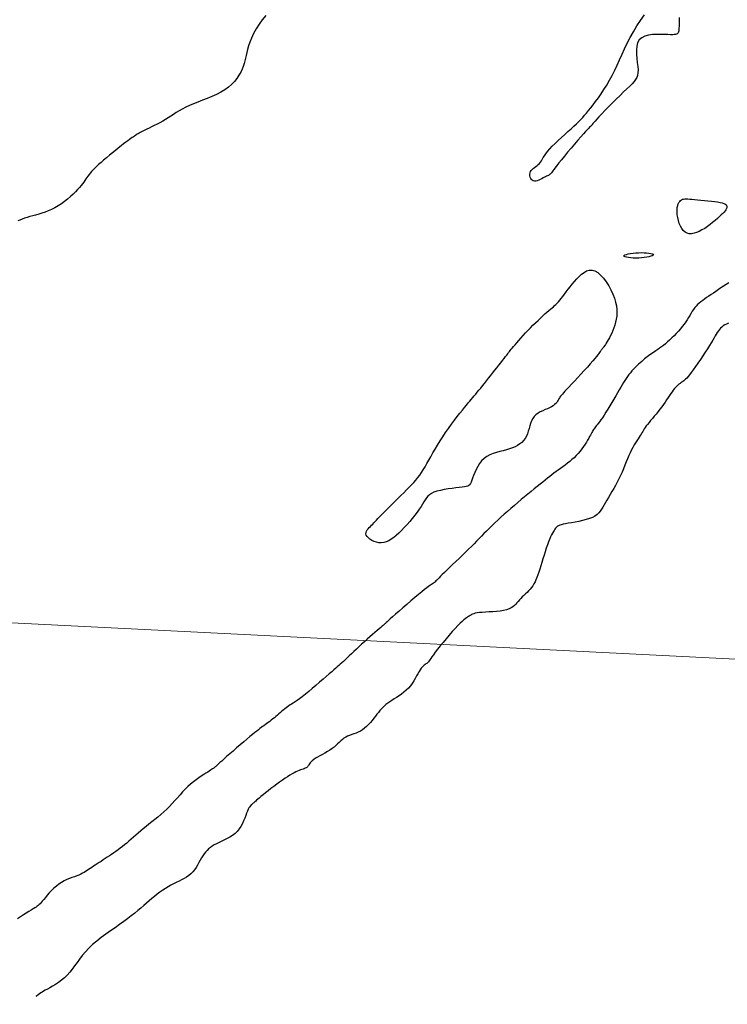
# Model space of a CAD drawing. Header units: millimetres. Extents: x 32690613 to 32693367, y 5343692 to 5344708.
# Tile 526 of 656: x 32692405 to 32692421, y 5344471 to 5344493. Entities that reach past the tile are written whole.
import ezdxf

# ---------------------------------------------------------------- set-up
doc = ezdxf.new("R2010")
doc.units = ezdxf.units.MM
doc.header["$LTSCALE"] = 20
doc.layers.get('0').update_dxf_attribs({"lineweight": 18})
doc.layers.get('Defpoints').update_dxf_attribs({"color": 11, "lineweight": 18})
for name, color, linetype in [('02-DGM_HL_492.50', 92, 'Continuous'), ('02-DGM_HL_493.00', 102, 'Continuous'), ('02-DGM_HL_493.50', 112, 'Continuous')]:
    doc.layers.add(name, color=color, linetype=linetype)

# ---------------------------------------------------------------- blocks, each defined once
blk = doc.blocks.new('A$C78070446')
blk.add_line((4469505.561, 5343027.116), (4470255.144, 5342959.865))

msp = doc.modelspace()

# ---------------------------------------------------------------- linework, layer by layer
at = {"layer": '02-DGM_HL_492.50', "elevation": 492.5, "flags": 128}
for points in [[(32692410.68, 5344493.44), (32692410.601, 5344493.345), (32692410.529, 5344493.244), (32692410.465, 5344493.14), (32692410.409, 5344493.037), (32692410.362, 5344492.937), (32692410.324, 5344492.844), (32692410.294, 5344492.76), (32692410.271, 5344492.683), (32692410.253, 5344492.614), (32692410.239, 5344492.549), (32692410.226, 5344492.487), (32692410.213, 5344492.427), (32692410.198, 5344492.367), (32692410.178, 5344492.304), (32692410.152, 5344492.24), (32692410.12, 5344492.172), (32692410.081, 5344492.104), (32692410.034, 5344492.035), (32692409.98, 5344491.967), (32692409.917, 5344491.901), (32692409.845, 5344491.838), (32692409.765, 5344491.78), (32692409.675, 5344491.726), (32692409.578, 5344491.676), (32692409.476, 5344491.63), (32692409.371, 5344491.587), (32692409.266, 5344491.546), (32692409.164, 5344491.506), (32692409.065, 5344491.467), (32692408.973, 5344491.428), (32692408.889, 5344491.389), (32692408.813, 5344491.349), (32692408.744, 5344491.308), (32692408.678, 5344491.268), (32692408.617, 5344491.228), (32692408.557, 5344491.189), (32692408.498, 5344491.15), (32692408.437, 5344491.113), (32692408.375, 5344491.077), (32692408.312, 5344491.042), (32692408.249, 5344491.01), (32692408.187, 5344490.978), (32692408.127, 5344490.949), (32692408.071, 5344490.923), (32692408.019, 5344490.898), (32692407.973, 5344490.876), (32692407.934, 5344490.857), (32692407.9, 5344490.84), (32692407.871, 5344490.824), (32692407.846, 5344490.81), (32692407.824, 5344490.797), (32692407.804, 5344490.785), (32692407.784, 5344490.772), (32692407.764, 5344490.759), (32692407.743, 5344490.745), (32692407.72, 5344490.73), (32692407.694, 5344490.712), (32692407.665, 5344490.692), (32692407.632, 5344490.668), (32692407.594, 5344490.64), (32692407.55, 5344490.608), (32692407.5, 5344490.569), (32692407.444, 5344490.525), (32692407.383, 5344490.477), (32692407.317, 5344490.424), (32692407.25, 5344490.369), (32692407.183, 5344490.314), (32692407.117, 5344490.258), (32692407.054, 5344490.205), (32692406.996, 5344490.154), (32692406.943, 5344490.107), (32692406.897, 5344490.063), (32692406.855, 5344490.023), (32692406.818, 5344489.985), (32692406.785, 5344489.95), (32692406.756, 5344489.916), (32692406.729, 5344489.883), (32692406.704, 5344489.85), (32692406.681, 5344489.818), (32692406.659, 5344489.785), (32692406.635, 5344489.752), (32692406.611, 5344489.716), (32692406.583, 5344489.679), (32692406.552, 5344489.639), (32692406.516, 5344489.596), (32692406.474, 5344489.549), (32692406.426, 5344489.499), (32692406.372, 5344489.445), (32692406.312, 5344489.391), (32692406.248, 5344489.335), (32692406.181, 5344489.281), (32692406.11, 5344489.229), (32692406.038, 5344489.181), (32692405.965, 5344489.138), (32692405.891, 5344489.1), (32692405.818, 5344489.068), (32692405.745, 5344489.041), (32692405.674, 5344489.017), (32692405.603, 5344488.996), (32692405.535, 5344488.977), (32692405.469, 5344488.958), (32692405.406, 5344488.941), (32692405.345, 5344488.922), (32692405.288, 5344488.904), (32692405.234, 5344488.885), (32692405.183, 5344488.866), (32692405.136, 5344488.848)], [(32692419.92, 5344493.395), (32692419.92, 5344493.32), (32692419.92, 5344493.254), (32692419.92, 5344493.2), (32692419.919, 5344493.157), (32692419.917, 5344493.123), (32692419.913, 5344493.098), (32692419.909, 5344493.079), (32692419.905, 5344493.065), (32692419.899, 5344493.054), (32692419.893, 5344493.046), (32692419.886, 5344493.038), (32692419.876, 5344493.031), (32692419.862, 5344493.024), (32692419.842, 5344493.019), (32692419.815, 5344493.015), (32692419.778, 5344493.012), (32692419.731, 5344493.012), (32692419.67, 5344493.013), (32692419.596, 5344493.016), (32692419.512, 5344493.018), (32692419.422, 5344493.018), (32692419.33, 5344493.013), (32692419.241, 5344493.001), (32692419.159, 5344492.979), (32692419.087, 5344492.945), (32692419.032, 5344492.896), (32692418.995, 5344492.832), (32692418.974, 5344492.755), (32692418.966, 5344492.668), (32692418.968, 5344492.575), (32692418.976, 5344492.481), (32692418.987, 5344492.388), (32692418.997, 5344492.301), (32692419.003, 5344492.223), (32692419.002, 5344492.157), (32692418.993, 5344492.101), (32692418.976, 5344492.052), (32692418.95, 5344492.006), (32692418.916, 5344491.962), (32692418.872, 5344491.915), (32692418.818, 5344491.863), (32692418.755, 5344491.803), (32692418.681, 5344491.733), (32692418.601, 5344491.654), (32692418.515, 5344491.57), (32692418.429, 5344491.484), (32692418.344, 5344491.399), (32692418.264, 5344491.317), (32692418.191, 5344491.242), (32692418.129, 5344491.176), (32692418.08, 5344491.123), (32692418.042, 5344491.081), (32692418.015, 5344491.048), (32692417.995, 5344491.024), (32692417.983, 5344491.006), (32692417.974, 5344490.993), (32692417.969, 5344490.985), (32692417.964, 5344490.978), (32692417.958, 5344490.972), (32692417.95, 5344490.965), (32692417.939, 5344490.955), (32692417.922, 5344490.941), (32692417.9, 5344490.919), (32692417.87, 5344490.889), (32692417.831, 5344490.848), (32692417.782, 5344490.794), (32692417.723, 5344490.728), (32692417.655, 5344490.65), (32692417.581, 5344490.564), (32692417.505, 5344490.475), (32692417.429, 5344490.385), (32692417.357, 5344490.297), (32692417.29, 5344490.216), (32692417.232, 5344490.143), (32692417.185, 5344490.083), (32692417.148, 5344490.035), (32692417.12, 5344489.996), (32692417.098, 5344489.966), (32692417.082, 5344489.942), (32692417.07, 5344489.925), (32692417.06, 5344489.911), (32692417.05, 5344489.9), (32692417.039, 5344489.891), (32692417.027, 5344489.882), (32692417.013, 5344489.874), (32692416.998, 5344489.865), (32692416.98, 5344489.856), (32692416.96, 5344489.846), (32692416.937, 5344489.835), (32692416.911, 5344489.821), (32692416.882, 5344489.806), (32692416.85, 5344489.789), (32692416.817, 5344489.773), (32692416.783, 5344489.758), (32692416.75, 5344489.746), (32692416.718, 5344489.738), (32692416.688, 5344489.736), (32692416.661, 5344489.741), (32692416.637, 5344489.754), (32692416.618, 5344489.773), (32692416.603, 5344489.797), (32692416.593, 5344489.826), (32692416.587, 5344489.856), (32692416.587, 5344489.888), (32692416.591, 5344489.919), (32692416.602, 5344489.949), (32692416.617, 5344489.975), (32692416.638, 5344489.999), (32692416.662, 5344490.021), (32692416.689, 5344490.042), (32692416.717, 5344490.063), (32692416.745, 5344490.084), (32692416.772, 5344490.107), (32692416.798, 5344490.131), (32692416.82, 5344490.159), (32692416.842, 5344490.189), (32692416.863, 5344490.223), (32692416.886, 5344490.261), (32692416.913, 5344490.303), (32692416.945, 5344490.349), (32692416.983, 5344490.399), (32692417.029, 5344490.455), (32692417.085, 5344490.515), (32692417.149, 5344490.579), (32692417.218, 5344490.646), (32692417.29, 5344490.713), (32692417.364, 5344490.781), (32692417.436, 5344490.846), (32692417.505, 5344490.909), (32692417.569, 5344490.967), (32692417.626, 5344491.02), (32692417.677, 5344491.069), (32692417.723, 5344491.115), (32692417.767, 5344491.161), (32692417.809, 5344491.208), (32692417.852, 5344491.258), (32692417.897, 5344491.313), (32692417.945, 5344491.374), (32692417.998, 5344491.442), (32692418.055, 5344491.518), (32692418.116, 5344491.601), (32692418.178, 5344491.69), (32692418.241, 5344491.786), (32692418.304, 5344491.886), (32692418.366, 5344491.992), (32692418.425, 5344492.101), (32692418.482, 5344492.215), (32692418.537, 5344492.332), (32692418.591, 5344492.452), (32692418.646, 5344492.574), (32692418.703, 5344492.698), (32692418.764, 5344492.824), (32692418.829, 5344492.951), (32692418.9, 5344493.079), (32692418.978, 5344493.207), (32692419.061, 5344493.333), (32692419.147, 5344493.456)]]:
    msp.add_lwpolyline(points, dxfattribs=at)
for points in [[(32692419.976, 5344489.318), (32692419.999, 5344489.329), (32692420.023, 5344489.336), (32692420.05, 5344489.34), (32692420.081, 5344489.34), (32692420.118, 5344489.338), (32692420.16, 5344489.334), (32692420.21, 5344489.329), (32692420.269, 5344489.323), (32692420.336, 5344489.317), (32692420.409, 5344489.31), (32692420.487, 5344489.303), (32692420.566, 5344489.295), (32692420.644, 5344489.287), (32692420.717, 5344489.279), (32692420.784, 5344489.269), (32692420.842, 5344489.259), (32692420.887, 5344489.248), (32692420.923, 5344489.237), (32692420.948, 5344489.225), (32692420.966, 5344489.212), (32692420.978, 5344489.2), (32692420.985, 5344489.187), (32692420.988, 5344489.174), (32692420.989, 5344489.162), (32692420.989, 5344489.15), (32692420.987, 5344489.138), (32692420.984, 5344489.124), (32692420.977, 5344489.109), (32692420.966, 5344489.091), (32692420.95, 5344489.07), (32692420.929, 5344489.045), (32692420.901, 5344489.015), (32692420.866, 5344488.98), (32692420.825, 5344488.941), (32692420.779, 5344488.898), (32692420.727, 5344488.854), (32692420.672, 5344488.808), (32692420.614, 5344488.763), (32692420.555, 5344488.72), (32692420.494, 5344488.679), (32692420.433, 5344488.643), (32692420.372, 5344488.611), (32692420.313, 5344488.586), (32692420.255, 5344488.568), (32692420.2, 5344488.558), (32692420.148, 5344488.558), (32692420.099, 5344488.57), (32692420.055, 5344488.593), (32692420.015, 5344488.629), (32692419.98, 5344488.675), (32692419.951, 5344488.73), (32692419.926, 5344488.791), (32692419.906, 5344488.855), (32692419.891, 5344488.921), (32692419.881, 5344488.985), (32692419.877, 5344489.045), (32692419.877, 5344489.099), (32692419.882, 5344489.147), (32692419.89, 5344489.189), (32692419.903, 5344489.225), (32692419.918, 5344489.256), (32692419.936, 5344489.282), (32692419.955, 5344489.302)], [(32692419.349, 5344488.09), (32692419.342, 5344488.078), (32692419.322, 5344488.066), (32692419.289, 5344488.054), (32692419.247, 5344488.042), (32692419.197, 5344488.032), (32692419.141, 5344488.024), (32692419.081, 5344488.017), (32692419.019, 5344488.013), (32692418.957, 5344488.012), (32692418.896, 5344488.014), (32692418.84, 5344488.018), (32692418.789, 5344488.025), (32692418.746, 5344488.033), (32692418.713, 5344488.042), (32692418.691, 5344488.053), (32692418.683, 5344488.064), (32692418.69, 5344488.075), (32692418.711, 5344488.087), (32692418.743, 5344488.098), (32692418.786, 5344488.109), (32692418.836, 5344488.118), (32692418.892, 5344488.126), (32692418.952, 5344488.131), (32692419.014, 5344488.135), (32692419.076, 5344488.136), (32692419.137, 5344488.135), (32692419.193, 5344488.132), (32692419.244, 5344488.126), (32692419.287, 5344488.119), (32692419.32, 5344488.111), (32692419.341, 5344488.101)], [(32692413.716, 5344481.921), (32692413.656, 5344481.863), (32692413.598, 5344481.81), (32692413.541, 5344481.764), (32692413.485, 5344481.724), (32692413.429, 5344481.692), (32692413.374, 5344481.668), (32692413.318, 5344481.652), (32692413.263, 5344481.645), (32692413.208, 5344481.647), (32692413.153, 5344481.658), (32692413.101, 5344481.676), (32692413.053, 5344481.699), (32692413.01, 5344481.726), (32692412.974, 5344481.755), (32692412.946, 5344481.787), (32692412.928, 5344481.818), (32692412.92, 5344481.848), (32692412.922, 5344481.876), (32692412.931, 5344481.904), (32692412.947, 5344481.931), (32692412.968, 5344481.958), (32692412.993, 5344481.984), (32692413.02, 5344482.01), (32692413.047, 5344482.036), (32692413.073, 5344482.062), (32692413.099, 5344482.089), (32692413.127, 5344482.118), (32692413.157, 5344482.15), (32692413.189, 5344482.185), (32692413.226, 5344482.224), (32692413.268, 5344482.268), (32692413.316, 5344482.318), (32692413.371, 5344482.373), (32692413.432, 5344482.434), (32692413.496, 5344482.498), (32692413.564, 5344482.565), (32692413.632, 5344482.633), (32692413.7, 5344482.7), (32692413.766, 5344482.766), (32692413.828, 5344482.829), (32692413.886, 5344482.887), (32692413.939, 5344482.943), (32692413.989, 5344482.997), (32692414.036, 5344483.049), (32692414.08, 5344483.103), (32692414.122, 5344483.158), (32692414.163, 5344483.215), (32692414.203, 5344483.277), (32692414.244, 5344483.344), (32692414.285, 5344483.415), (32692414.328, 5344483.491), (32692414.372, 5344483.571), (32692414.418, 5344483.655), (32692414.468, 5344483.741), (32692414.52, 5344483.831), (32692414.577, 5344483.923), (32692414.638, 5344484.017), (32692414.702, 5344484.112), (32692414.768, 5344484.205), (32692414.834, 5344484.297), (32692414.9, 5344484.385), (32692414.963, 5344484.468), (32692415.022, 5344484.545), (32692415.076, 5344484.614), (32692415.125, 5344484.674), (32692415.168, 5344484.727), (32692415.206, 5344484.773), (32692415.242, 5344484.815), (32692415.275, 5344484.854), (32692415.308, 5344484.892), (32692415.34, 5344484.93), (32692415.374, 5344484.97), (32692415.409, 5344485.013), (32692415.447, 5344485.059), (32692415.486, 5344485.107), (32692415.528, 5344485.159), (32692415.57, 5344485.212), (32692415.614, 5344485.268), (32692415.66, 5344485.325), (32692415.706, 5344485.383), (32692415.753, 5344485.443), (32692415.8, 5344485.503), (32692415.847, 5344485.561), (32692415.892, 5344485.619), (32692415.935, 5344485.673), (32692415.975, 5344485.724), (32692416.011, 5344485.77), (32692416.042, 5344485.81), (32692416.068, 5344485.844), (32692416.09, 5344485.873), (32692416.11, 5344485.899), (32692416.128, 5344485.923), (32692416.147, 5344485.947), (32692416.167, 5344485.973), (32692416.191, 5344486.002), (32692416.219, 5344486.036), (32692416.253, 5344486.076), (32692416.292, 5344486.121), (32692416.335, 5344486.171), (32692416.382, 5344486.225), (32692416.433, 5344486.281), (32692416.486, 5344486.339), (32692416.541, 5344486.397), (32692416.598, 5344486.455), (32692416.654, 5344486.512), (32692416.711, 5344486.568), (32692416.767, 5344486.621), (32692416.821, 5344486.672), (32692416.873, 5344486.72), (32692416.922, 5344486.764), (32692416.968, 5344486.804), (32692417.01, 5344486.84), (32692417.047, 5344486.872), (32692417.081, 5344486.9), (32692417.111, 5344486.926), (32692417.139, 5344486.951), (32692417.167, 5344486.977), (32692417.194, 5344487.005), (32692417.223, 5344487.036), (32692417.253, 5344487.071), (32692417.285, 5344487.112), (32692417.321, 5344487.157), (32692417.358, 5344487.207), (32692417.399, 5344487.261), (32692417.441, 5344487.317), (32692417.486, 5344487.374), (32692417.533, 5344487.433), (32692417.582, 5344487.492), (32692417.632, 5344487.55), (32692417.685, 5344487.605), (32692417.739, 5344487.654), (32692417.796, 5344487.695), (32692417.854, 5344487.726), (32692417.913, 5344487.743), (32692417.975, 5344487.744), (32692418.038, 5344487.727), (32692418.102, 5344487.689), (32692418.166, 5344487.635), (32692418.23, 5344487.565), (32692418.29, 5344487.485), (32692418.347, 5344487.396), (32692418.398, 5344487.303), (32692418.442, 5344487.208), (32692418.477, 5344487.116), (32692418.503, 5344487.027), (32692418.521, 5344486.944), (32692418.53, 5344486.864), (32692418.532, 5344486.788), (32692418.527, 5344486.716), (32692418.517, 5344486.647), (32692418.503, 5344486.58), (32692418.485, 5344486.516), (32692418.464, 5344486.454), (32692418.44, 5344486.394), (32692418.416, 5344486.337), (32692418.39, 5344486.283), (32692418.364, 5344486.232), (32692418.339, 5344486.187), (32692418.315, 5344486.145), (32692418.293, 5344486.109), (32692418.273, 5344486.079), (32692418.255, 5344486.053), (32692418.24, 5344486.032), (32692418.226, 5344486.013), (32692418.213, 5344485.997), (32692418.202, 5344485.983), (32692418.191, 5344485.969), (32692418.181, 5344485.955), (32692418.17, 5344485.941), (32692418.159, 5344485.924), (32692418.145, 5344485.904), (32692418.127, 5344485.879), (32692418.104, 5344485.849), (32692418.075, 5344485.812), (32692418.038, 5344485.766), (32692417.991, 5344485.712), (32692417.935, 5344485.648), (32692417.87, 5344485.576), (32692417.8, 5344485.498), (32692417.728, 5344485.419), (32692417.655, 5344485.339), (32692417.584, 5344485.263), (32692417.518, 5344485.192), (32692417.46, 5344485.13), (32692417.411, 5344485.078), (32692417.37, 5344485.035), (32692417.338, 5344485), (32692417.311, 5344484.971), (32692417.29, 5344484.946), (32692417.273, 5344484.925), (32692417.258, 5344484.905), (32692417.245, 5344484.884), (32692417.232, 5344484.862), (32692417.218, 5344484.838), (32692417.203, 5344484.813), (32692417.186, 5344484.787), (32692417.164, 5344484.762), (32692417.139, 5344484.736), (32692417.108, 5344484.712), (32692417.071, 5344484.688), (32692417.027, 5344484.666), (32692416.978, 5344484.645), (32692416.925, 5344484.623), (32692416.872, 5344484.6), (32692416.818, 5344484.574), (32692416.767, 5344484.544), (32692416.721, 5344484.51), (32692416.681, 5344484.47), (32692416.648, 5344484.424), (32692416.622, 5344484.372), (32692416.601, 5344484.317), (32692416.583, 5344484.259), (32692416.566, 5344484.199), (32692416.549, 5344484.14), (32692416.53, 5344484.083), (32692416.507, 5344484.029), (32692416.478, 5344483.979), (32692416.445, 5344483.934), (32692416.406, 5344483.892), (32692416.361, 5344483.855), (32692416.311, 5344483.822), (32692416.257, 5344483.792), (32692416.197, 5344483.766), (32692416.131, 5344483.743), (32692416.062, 5344483.723), (32692415.988, 5344483.704), (32692415.913, 5344483.686), (32692415.837, 5344483.666), (32692415.763, 5344483.642), (32692415.691, 5344483.613), (32692415.624, 5344483.578), (32692415.562, 5344483.534), (32692415.507, 5344483.48), (32692415.459, 5344483.419), (32692415.418, 5344483.354), (32692415.382, 5344483.286), (32692415.351, 5344483.218), (32692415.325, 5344483.153), (32692415.303, 5344483.094), (32692415.284, 5344483.042), (32692415.269, 5344483.001), (32692415.254, 5344482.969), (32692415.238, 5344482.945), (32692415.219, 5344482.927), (32692415.195, 5344482.914), (32692415.163, 5344482.904), (32692415.122, 5344482.896), (32692415.069, 5344482.889), (32692415.003, 5344482.881), (32692414.927, 5344482.872), (32692414.844, 5344482.861), (32692414.757, 5344482.849), (32692414.67, 5344482.835), (32692414.586, 5344482.818), (32692414.508, 5344482.798), (32692414.441, 5344482.776), (32692414.385, 5344482.75), (32692414.34, 5344482.721), (32692414.304, 5344482.688), (32692414.273, 5344482.65), (32692414.245, 5344482.609), (32692414.217, 5344482.563), (32692414.187, 5344482.512), (32692414.153, 5344482.455), (32692414.112, 5344482.394), (32692414.065, 5344482.328), (32692414.013, 5344482.26), (32692413.957, 5344482.19), (32692413.898, 5344482.12), (32692413.838, 5344482.051), (32692413.776, 5344481.984)]]:
    msp.add_lwpolyline(points, close=True, dxfattribs=at)
at = {"layer": '02-DGM_HL_493.00', "elevation": 493, "flags": 128}
msp.add_lwpolyline([(32692421.032, 5344487.462), (32692420.974, 5344487.424), (32692420.916, 5344487.386), (32692420.858, 5344487.347), (32692420.8, 5344487.308), (32692420.744, 5344487.269), (32692420.689, 5344487.232), (32692420.636, 5344487.196), (32692420.585, 5344487.161), (32692420.537, 5344487.129), (32692420.492, 5344487.098), (32692420.449, 5344487.067), (32692420.409, 5344487.037), (32692420.372, 5344487.006), (32692420.336, 5344486.974), (32692420.304, 5344486.941), (32692420.273, 5344486.905), (32692420.244, 5344486.866), (32692420.216, 5344486.824), (32692420.189, 5344486.78), (32692420.161, 5344486.733), (32692420.133, 5344486.685), (32692420.103, 5344486.636), (32692420.07, 5344486.585), (32692420.034, 5344486.533), (32692419.994, 5344486.48), (32692419.951, 5344486.428), (32692419.906, 5344486.376), (32692419.858, 5344486.325), (32692419.809, 5344486.275), (32692419.76, 5344486.227), (32692419.71, 5344486.181), (32692419.662, 5344486.138), (32692419.615, 5344486.099), (32692419.57, 5344486.062), (32692419.526, 5344486.028), (32692419.484, 5344485.997), (32692419.444, 5344485.968), (32692419.405, 5344485.941), (32692419.369, 5344485.916), (32692419.334, 5344485.892), (32692419.301, 5344485.87), (32692419.27, 5344485.848), (32692419.24, 5344485.826), (32692419.21, 5344485.804), (32692419.181, 5344485.782), (32692419.15, 5344485.758), (32692419.119, 5344485.732), (32692419.087, 5344485.704), (32692419.052, 5344485.674), (32692419.016, 5344485.641), (32692418.979, 5344485.606), (32692418.942, 5344485.569), (32692418.905, 5344485.53), (32692418.868, 5344485.49), (32692418.833, 5344485.45), (32692418.8, 5344485.408), (32692418.768, 5344485.365), (32692418.738, 5344485.322), (32692418.709, 5344485.276), (32692418.68, 5344485.229), (32692418.65, 5344485.178), (32692418.619, 5344485.123), (32692418.585, 5344485.065), (32692418.548, 5344485.001), (32692418.508, 5344484.932), (32692418.465, 5344484.859), (32692418.421, 5344484.784), (32692418.375, 5344484.709), (32692418.33, 5344484.636), (32692418.286, 5344484.565), (32692418.245, 5344484.501), (32692418.206, 5344484.443), (32692418.172, 5344484.393), (32692418.141, 5344484.351), (32692418.115, 5344484.315), (32692418.091, 5344484.285), (32692418.07, 5344484.26), (32692418.051, 5344484.237), (32692418.035, 5344484.216), (32692418.02, 5344484.197), (32692418.007, 5344484.177), (32692417.994, 5344484.156), (32692417.982, 5344484.134), (32692417.969, 5344484.11), (32692417.956, 5344484.084), (32692417.94, 5344484.054), (32692417.922, 5344484.021), (32692417.902, 5344483.984), (32692417.877, 5344483.942), (32692417.85, 5344483.897), (32692417.819, 5344483.848), (32692417.785, 5344483.798), (32692417.748, 5344483.747), (32692417.709, 5344483.695), (32692417.666, 5344483.644), (32692417.622, 5344483.596), (32692417.575, 5344483.549), (32692417.525, 5344483.505), (32692417.475, 5344483.463), (32692417.424, 5344483.423), (32692417.372, 5344483.384), (32692417.321, 5344483.346), (32692417.27, 5344483.31), (32692417.22, 5344483.273), (32692417.171, 5344483.238), (32692417.124, 5344483.201), (32692417.076, 5344483.165), (32692417.028, 5344483.127), (32692416.979, 5344483.087), (32692416.927, 5344483.046), (32692416.872, 5344483.001), (32692416.814, 5344482.954), (32692416.751, 5344482.903), (32692416.684, 5344482.849), (32692416.614, 5344482.793), (32692416.542, 5344482.734), (32692416.467, 5344482.673), (32692416.391, 5344482.61), (32692416.314, 5344482.545), (32692416.238, 5344482.48), (32692416.161, 5344482.414), (32692416.086, 5344482.348), (32692416.011, 5344482.282), (32692415.939, 5344482.217), (32692415.868, 5344482.152), (32692415.8, 5344482.089), (32692415.735, 5344482.026), (32692415.673, 5344481.966), (32692415.614, 5344481.908), (32692415.558, 5344481.851), (32692415.504, 5344481.795), (32692415.45, 5344481.739), (32692415.395, 5344481.682), (32692415.338, 5344481.623), (32692415.278, 5344481.563), (32692415.215, 5344481.499), (32692415.146, 5344481.433), (32692415.075, 5344481.364), (32692415.002, 5344481.294), (32692414.929, 5344481.225), (32692414.858, 5344481.157), (32692414.79, 5344481.093), (32692414.728, 5344481.034), (32692414.673, 5344480.981), (32692414.626, 5344480.935), (32692414.587, 5344480.895), (32692414.554, 5344480.862), (32692414.527, 5344480.833), (32692414.504, 5344480.81), (32692414.484, 5344480.79), (32692414.466, 5344480.773), (32692414.449, 5344480.758), (32692414.431, 5344480.744), (32692414.411, 5344480.73), (32692414.388, 5344480.715), (32692414.36, 5344480.696), (32692414.326, 5344480.671), (32692414.284, 5344480.64), (32692414.232, 5344480.6), (32692414.17, 5344480.551), (32692414.096, 5344480.49), (32692414.013, 5344480.42), (32692413.924, 5344480.344), (32692413.834, 5344480.266), (32692413.744, 5344480.188), (32692413.659, 5344480.113), (32692413.581, 5344480.045), (32692413.515, 5344479.987), (32692413.463, 5344479.94), (32692413.423, 5344479.905), (32692413.395, 5344479.878), (32692413.375, 5344479.86), (32692413.363, 5344479.848), (32692413.356, 5344479.841), (32692413.352, 5344479.838), (32692413.35, 5344479.836), (32692413.349, 5344479.834), (32692413.346, 5344479.832), (32692413.341, 5344479.828), (32692413.332, 5344479.821), (32692413.32, 5344479.811), (32692413.303, 5344479.797), (32692413.28, 5344479.778), (32692413.25, 5344479.752), (32692413.212, 5344479.72), (32692413.168, 5344479.682), (32692413.118, 5344479.638), (32692413.064, 5344479.59), (32692413.006, 5344479.539), (32692412.946, 5344479.486), (32692412.885, 5344479.431), (32692412.824, 5344479.376), (32692412.765, 5344479.321), (32692412.707, 5344479.266), (32692412.651, 5344479.214), (32692412.597, 5344479.163), (32692412.546, 5344479.115), (32692412.499, 5344479.07), (32692412.455, 5344479.028), (32692412.415, 5344478.991), (32692412.379, 5344478.957), (32692412.346, 5344478.927), (32692412.313, 5344478.898), (32692412.28, 5344478.868), (32692412.243, 5344478.836), (32692412.202, 5344478.801), (32692412.155, 5344478.76), (32692412.099, 5344478.711), (32692412.034, 5344478.654), (32692411.961, 5344478.591), (32692411.883, 5344478.523), (32692411.802, 5344478.454), (32692411.72, 5344478.384), (32692411.64, 5344478.317), (32692411.565, 5344478.255), (32692411.496, 5344478.201), (32692411.435, 5344478.155), (32692411.382, 5344478.117), (32692411.336, 5344478.086), (32692411.296, 5344478.06), (32692411.259, 5344478.037), (32692411.226, 5344478.017), (32692411.195, 5344477.997), (32692411.164, 5344477.976), (32692411.134, 5344477.954), (32692411.103, 5344477.929), (32692411.071, 5344477.903), (32692411.04, 5344477.876), (32692411.007, 5344477.847), (32692410.975, 5344477.819), (32692410.941, 5344477.789), (32692410.908, 5344477.761), (32692410.873, 5344477.732), (32692410.839, 5344477.704), (32692410.804, 5344477.677), (32692410.77, 5344477.65), (32692410.736, 5344477.625), (32692410.703, 5344477.6), (32692410.671, 5344477.576), (32692410.64, 5344477.553), (32692410.61, 5344477.532), (32692410.58, 5344477.51), (32692410.549, 5344477.487), (32692410.515, 5344477.462), (32692410.477, 5344477.432), (32692410.434, 5344477.398), (32692410.384, 5344477.357), (32692410.326, 5344477.309), (32692410.259, 5344477.253), (32692410.186, 5344477.19), (32692410.108, 5344477.123), (32692410.028, 5344477.055), (32692409.95, 5344476.986), (32692409.875, 5344476.921), (32692409.805, 5344476.86), (32692409.745, 5344476.806), (32692409.695, 5344476.762), (32692409.654, 5344476.726), (32692409.623, 5344476.697), (32692409.598, 5344476.674), (32692409.578, 5344476.657), (32692409.563, 5344476.643), (32692409.551, 5344476.632), (32692409.541, 5344476.623), (32692409.53, 5344476.614), (32692409.519, 5344476.605), (32692409.505, 5344476.596), (32692409.49, 5344476.585), (32692409.47, 5344476.572), (32692409.447, 5344476.557), (32692409.418, 5344476.538), (32692409.382, 5344476.516), (32692409.34, 5344476.49), (32692409.292, 5344476.459), (32692409.239, 5344476.424), (32692409.182, 5344476.385), (32692409.122, 5344476.342), (32692409.061, 5344476.295), (32692408.999, 5344476.244), (32692408.938, 5344476.189), (32692408.879, 5344476.131), (32692408.82, 5344476.07), (32692408.763, 5344476.007), (32692408.705, 5344475.942), (32692408.648, 5344475.877), (32692408.589, 5344475.811), (32692408.529, 5344475.747), (32692408.467, 5344475.684), (32692408.403, 5344475.623), (32692408.337, 5344475.564), (32692408.269, 5344475.507), (32692408.202, 5344475.452), (32692408.135, 5344475.399), (32692408.069, 5344475.346), (32692408.004, 5344475.296), (32692407.942, 5344475.246), (32692407.883, 5344475.197), (32692407.827, 5344475.149), (32692407.772, 5344475.102), (32692407.72, 5344475.057), (32692407.669, 5344475.012), (32692407.62, 5344474.969), (32692407.571, 5344474.928), (32692407.522, 5344474.888), (32692407.474, 5344474.849), (32692407.425, 5344474.812), (32692407.377, 5344474.776), (32692407.329, 5344474.741), (32692407.28, 5344474.707), (32692407.232, 5344474.674), (32692407.184, 5344474.642), (32692407.137, 5344474.61), (32692407.089, 5344474.579), (32692407.043, 5344474.548), (32692406.997, 5344474.518), (32692406.952, 5344474.489), (32692406.909, 5344474.461), (32692406.867, 5344474.433), (32692406.828, 5344474.407), (32692406.79, 5344474.381), (32692406.754, 5344474.357), (32692406.72, 5344474.334), (32692406.687, 5344474.311), (32692406.653, 5344474.29), (32692406.619, 5344474.27), (32692406.582, 5344474.25), (32692406.543, 5344474.231), (32692406.5, 5344474.212), (32692406.452, 5344474.194), (32692406.401, 5344474.175), (32692406.347, 5344474.155), (32692406.29, 5344474.134), (32692406.232, 5344474.109), (32692406.173, 5344474.08), (32692406.114, 5344474.047), (32692406.055, 5344474.009), (32692405.998, 5344473.965), (32692405.943, 5344473.916), (32692405.89, 5344473.865), (32692405.84, 5344473.812), (32692405.794, 5344473.761), (32692405.752, 5344473.712), (32692405.715, 5344473.667), (32692405.683, 5344473.628), (32692405.657, 5344473.596), (32692405.634, 5344473.57), (32692405.614, 5344473.549), (32692405.594, 5344473.53), (32692405.572, 5344473.513), (32692405.547, 5344473.496), (32692405.517, 5344473.477), (32692405.48, 5344473.454), (32692405.435, 5344473.427), (32692405.382, 5344473.395), (32692405.324, 5344473.359), (32692405.261, 5344473.318), (32692405.197, 5344473.275), (32692405.131, 5344473.228)], dxfattribs=at)
at = {"layer": '02-DGM_HL_493.50', "elevation": 493.5, "flags": 128}
msp.add_lwpolyline([(32692421.026, 5344486.557), (32692420.984, 5344486.539), (32692420.945, 5344486.518), (32692420.91, 5344486.495), (32692420.878, 5344486.47), (32692420.849, 5344486.443), (32692420.823, 5344486.415), (32692420.799, 5344486.384), (32692420.776, 5344486.351), (32692420.753, 5344486.315), (32692420.729, 5344486.274), (32692420.703, 5344486.229), (32692420.674, 5344486.178), (32692420.64, 5344486.121), (32692420.601, 5344486.056), (32692420.556, 5344485.984), (32692420.506, 5344485.906), (32692420.453, 5344485.825), (32692420.398, 5344485.742), (32692420.343, 5344485.662), (32692420.289, 5344485.585), (32692420.239, 5344485.515), (32692420.194, 5344485.454), (32692420.155, 5344485.404), (32692420.121, 5344485.363), (32692420.093, 5344485.33), (32692420.067, 5344485.304), (32692420.045, 5344485.284), (32692420.024, 5344485.267), (32692420.005, 5344485.252), (32692419.985, 5344485.238), (32692419.964, 5344485.224), (32692419.942, 5344485.208), (32692419.919, 5344485.19), (32692419.895, 5344485.171), (32692419.871, 5344485.148), (32692419.845, 5344485.123), (32692419.819, 5344485.094), (32692419.792, 5344485.062), (32692419.764, 5344485.025), (32692419.735, 5344484.984), (32692419.705, 5344484.94), (32692419.674, 5344484.893), (32692419.642, 5344484.843), (32692419.607, 5344484.792), (32692419.571, 5344484.74), (32692419.532, 5344484.686), (32692419.492, 5344484.632), (32692419.45, 5344484.579), (32692419.407, 5344484.526), (32692419.365, 5344484.475), (32692419.324, 5344484.425), (32692419.285, 5344484.378), (32692419.249, 5344484.335), (32692419.217, 5344484.294), (32692419.189, 5344484.258), (32692419.165, 5344484.225), (32692419.144, 5344484.195), (32692419.125, 5344484.166), (32692419.108, 5344484.137), (32692419.09, 5344484.108), (32692419.071, 5344484.078), (32692419.051, 5344484.045), (32692419.028, 5344484.009), (32692419.004, 5344483.971), (32692418.977, 5344483.928), (32692418.948, 5344483.882), (32692418.919, 5344483.833), (32692418.889, 5344483.779), (32692418.859, 5344483.721), (32692418.829, 5344483.66), (32692418.799, 5344483.594), (32692418.77, 5344483.525), (32692418.74, 5344483.453), (32692418.71, 5344483.379), (32692418.679, 5344483.303), (32692418.646, 5344483.227), (32692418.612, 5344483.151), (32692418.577, 5344483.075), (32692418.539, 5344483.001), (32692418.499, 5344482.928), (32692418.459, 5344482.858), (32692418.419, 5344482.79), (32692418.38, 5344482.724), (32692418.342, 5344482.661), (32692418.306, 5344482.601), (32692418.273, 5344482.544), (32692418.244, 5344482.491), (32692418.217, 5344482.441), (32692418.189, 5344482.395), (32692418.16, 5344482.352), (32692418.126, 5344482.312), (32692418.087, 5344482.276), (32692418.041, 5344482.243), (32692417.985, 5344482.213), (32692417.918, 5344482.187), (32692417.843, 5344482.163), (32692417.762, 5344482.142), (32692417.679, 5344482.124), (32692417.596, 5344482.108), (32692417.517, 5344482.093), (32692417.444, 5344482.08), (32692417.38, 5344482.069), (32692417.328, 5344482.058), (32692417.286, 5344482.048), (32692417.253, 5344482.038), (32692417.227, 5344482.027), (32692417.206, 5344482.016), (32692417.19, 5344482.003), (32692417.175, 5344481.987), (32692417.16, 5344481.969), (32692417.145, 5344481.948), (32692417.128, 5344481.923), (32692417.11, 5344481.894), (32692417.09, 5344481.86), (32692417.07, 5344481.821), (32692417.048, 5344481.775), (32692417.026, 5344481.722), (32692417.002, 5344481.663), (32692416.978, 5344481.596), (32692416.953, 5344481.522), (32692416.928, 5344481.445), (32692416.902, 5344481.365), (32692416.877, 5344481.284), (32692416.853, 5344481.204), (32692416.829, 5344481.127), (32692416.806, 5344481.054), (32692416.784, 5344480.987), (32692416.764, 5344480.926), (32692416.743, 5344480.87), (32692416.722, 5344480.819), (32692416.7, 5344480.771), (32692416.677, 5344480.726), (32692416.651, 5344480.685), (32692416.623, 5344480.645), (32692416.592, 5344480.607), (32692416.558, 5344480.571), (32692416.523, 5344480.535), (32692416.487, 5344480.501), (32692416.451, 5344480.467), (32692416.416, 5344480.433), (32692416.382, 5344480.4), (32692416.351, 5344480.367), (32692416.323, 5344480.334), (32692416.297, 5344480.302), (32692416.27, 5344480.27), (32692416.241, 5344480.24), (32692416.207, 5344480.212), (32692416.168, 5344480.186), (32692416.122, 5344480.164), (32692416.065, 5344480.145), (32692415.998, 5344480.13), (32692415.922, 5344480.118), (32692415.841, 5344480.109), (32692415.757, 5344480.102), (32692415.674, 5344480.097), (32692415.594, 5344480.092), (32692415.521, 5344480.087), (32692415.457, 5344480.082), (32692415.404, 5344480.075), (32692415.362, 5344480.067), (32692415.329, 5344480.058), (32692415.302, 5344480.048), (32692415.281, 5344480.038), (32692415.263, 5344480.027), (32692415.247, 5344480.016), (32692415.231, 5344480.005), (32692415.213, 5344479.994), (32692415.192, 5344479.981), (32692415.168, 5344479.965), (32692415.14, 5344479.946), (32692415.107, 5344479.92), (32692415.069, 5344479.887), (32692415.024, 5344479.845), (32692414.972, 5344479.793), (32692414.913, 5344479.73), (32692414.849, 5344479.657), (32692414.781, 5344479.579), (32692414.712, 5344479.498), (32692414.644, 5344479.416), (32692414.58, 5344479.336), (32692414.522, 5344479.262), (32692414.471, 5344479.196), (32692414.429, 5344479.141), (32692414.396, 5344479.095), (32692414.37, 5344479.058), (32692414.35, 5344479.028), (32692414.333, 5344479.004), (32692414.319, 5344478.985), (32692414.307, 5344478.97), (32692414.293, 5344478.957), (32692414.278, 5344478.945), (32692414.262, 5344478.933), (32692414.243, 5344478.92), (32692414.224, 5344478.905), (32692414.203, 5344478.887), (32692414.18, 5344478.865), (32692414.157, 5344478.837), (32692414.133, 5344478.803), (32692414.107, 5344478.763), (32692414.081, 5344478.716), (32692414.053, 5344478.665), (32692414.023, 5344478.61), (32692413.99, 5344478.555), (32692413.953, 5344478.499), (32692413.914, 5344478.444), (32692413.87, 5344478.392), (32692413.821, 5344478.344), (32692413.77, 5344478.3), (32692413.716, 5344478.259), (32692413.66, 5344478.221), (32692413.605, 5344478.186), (32692413.551, 5344478.152), (32692413.5, 5344478.119), (32692413.451, 5344478.088), (32692413.407, 5344478.056), (32692413.367, 5344478.025), (32692413.33, 5344477.993), (32692413.296, 5344477.96), (32692413.262, 5344477.926), (32692413.23, 5344477.889), (32692413.198, 5344477.851), (32692413.165, 5344477.809), (32692413.13, 5344477.765), (32692413.094, 5344477.719), (32692413.057, 5344477.671), (32692413.018, 5344477.624), (32692412.977, 5344477.578), (32692412.934, 5344477.535), (32692412.89, 5344477.496), (32692412.844, 5344477.461), (32692412.796, 5344477.433), (32692412.748, 5344477.409), (32692412.698, 5344477.388), (32692412.649, 5344477.37), (32692412.601, 5344477.353), (32692412.554, 5344477.336), (32692412.509, 5344477.318), (32692412.467, 5344477.297), (32692412.428, 5344477.272), (32692412.392, 5344477.244), (32692412.357, 5344477.213), (32692412.322, 5344477.18), (32692412.286, 5344477.146), (32692412.248, 5344477.111), (32692412.207, 5344477.076), (32692412.161, 5344477.041), (32692412.111, 5344477.006), (32692412.057, 5344476.973), (32692412.002, 5344476.941), (32692411.946, 5344476.91), (32692411.891, 5344476.88), (32692411.84, 5344476.851), (32692411.793, 5344476.823), (32692411.753, 5344476.795), (32692411.72, 5344476.77), (32692411.694, 5344476.745), (32692411.674, 5344476.721), (32692411.658, 5344476.7), (32692411.645, 5344476.68), (32692411.634, 5344476.661), (32692411.623, 5344476.645), (32692411.611, 5344476.631), (32692411.597, 5344476.619), (32692411.58, 5344476.609), (32692411.562, 5344476.599), (32692411.54, 5344476.591), (32692411.516, 5344476.582), (32692411.49, 5344476.573), (32692411.46, 5344476.562), (32692411.427, 5344476.549), (32692411.392, 5344476.534), (32692411.353, 5344476.517), (32692411.312, 5344476.496), (32692411.267, 5344476.472), (32692411.218, 5344476.444), (32692411.166, 5344476.412), (32692411.111, 5344476.377), (32692411.052, 5344476.337), (32692410.989, 5344476.292), (32692410.925, 5344476.245), (32692410.859, 5344476.195), (32692410.794, 5344476.145), (32692410.732, 5344476.095), (32692410.673, 5344476.048), (32692410.62, 5344476.005), (32692410.573, 5344475.966), (32692410.534, 5344475.934), (32692410.502, 5344475.907), (32692410.476, 5344475.885), (32692410.455, 5344475.866), (32692410.438, 5344475.851), (32692410.423, 5344475.838), (32692410.41, 5344475.827), (32692410.397, 5344475.816), (32692410.383, 5344475.805), (32692410.369, 5344475.793), (32692410.354, 5344475.779), (32692410.338, 5344475.762), (32692410.322, 5344475.741), (32692410.305, 5344475.715), (32692410.287, 5344475.682), (32692410.27, 5344475.643), (32692410.251, 5344475.595), (32692410.231, 5344475.542), (32692410.21, 5344475.484), (32692410.185, 5344475.423), (32692410.157, 5344475.362), (32692410.125, 5344475.301), (32692410.087, 5344475.243), (32692410.043, 5344475.189), (32692409.993, 5344475.141), (32692409.938, 5344475.099), (32692409.878, 5344475.061), (32692409.817, 5344475.027), (32692409.755, 5344474.996), (32692409.694, 5344474.967), (32692409.635, 5344474.94), (32692409.579, 5344474.913), (32692409.529, 5344474.885), (32692409.483, 5344474.857), (32692409.442, 5344474.828), (32692409.403, 5344474.796), (32692409.368, 5344474.763), (32692409.336, 5344474.726), (32692409.304, 5344474.686), (32692409.275, 5344474.642), (32692409.245, 5344474.594), (32692409.216, 5344474.543), (32692409.186, 5344474.49), (32692409.155, 5344474.436), (32692409.122, 5344474.383), (32692409.086, 5344474.331), (32692409.047, 5344474.283), (32692409.005, 5344474.239), (32692408.959, 5344474.2), (32692408.908, 5344474.165), (32692408.855, 5344474.134), (32692408.799, 5344474.105), (32692408.74, 5344474.077), (32692408.68, 5344474.048), (32692408.62, 5344474.018), (32692408.558, 5344473.986), (32692408.497, 5344473.951), (32692408.436, 5344473.912), (32692408.375, 5344473.871), (32692408.314, 5344473.827), (32692408.254, 5344473.781), (32692408.193, 5344473.732), (32692408.132, 5344473.683), (32692408.072, 5344473.632), (32692408.011, 5344473.58), (32692407.95, 5344473.527), (32692407.886, 5344473.472), (32692407.82, 5344473.416), (32692407.75, 5344473.358), (32692407.674, 5344473.299), (32692407.594, 5344473.236), (32692407.506, 5344473.172), (32692407.411, 5344473.104), (32692407.311, 5344473.034), (32692407.208, 5344472.962), (32692407.104, 5344472.888), (32692407, 5344472.811), (32692406.901, 5344472.734), (32692406.807, 5344472.655), (32692406.722, 5344472.575), (32692406.646, 5344472.494), (32692406.578, 5344472.413), (32692406.517, 5344472.333), (32692406.46, 5344472.255), (32692406.406, 5344472.178), (32692406.353, 5344472.105), (32692406.298, 5344472.036), (32692406.24, 5344471.971), (32692406.178, 5344471.911), (32692406.112, 5344471.857), (32692406.045, 5344471.808), (32692405.978, 5344471.763), (32692405.913, 5344471.724), (32692405.852, 5344471.689), (32692405.797, 5344471.659), (32692405.749, 5344471.634), (32692405.71, 5344471.613), (32692405.677, 5344471.594), (32692405.647, 5344471.575), (32692405.619, 5344471.555), (32692405.588, 5344471.531), (32692405.552, 5344471.5), (32692405.542, 5344471.491)], dxfattribs=at)

# ---------------------------------------------------------------- block references
at = {"layer": 'Defpoints', "rotation": 2.237485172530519}
msp.add_blockref('A$C78070446', (28434719.524, -168960.664), dxfattribs=at)

doc.saveas('drawing.dxf')
